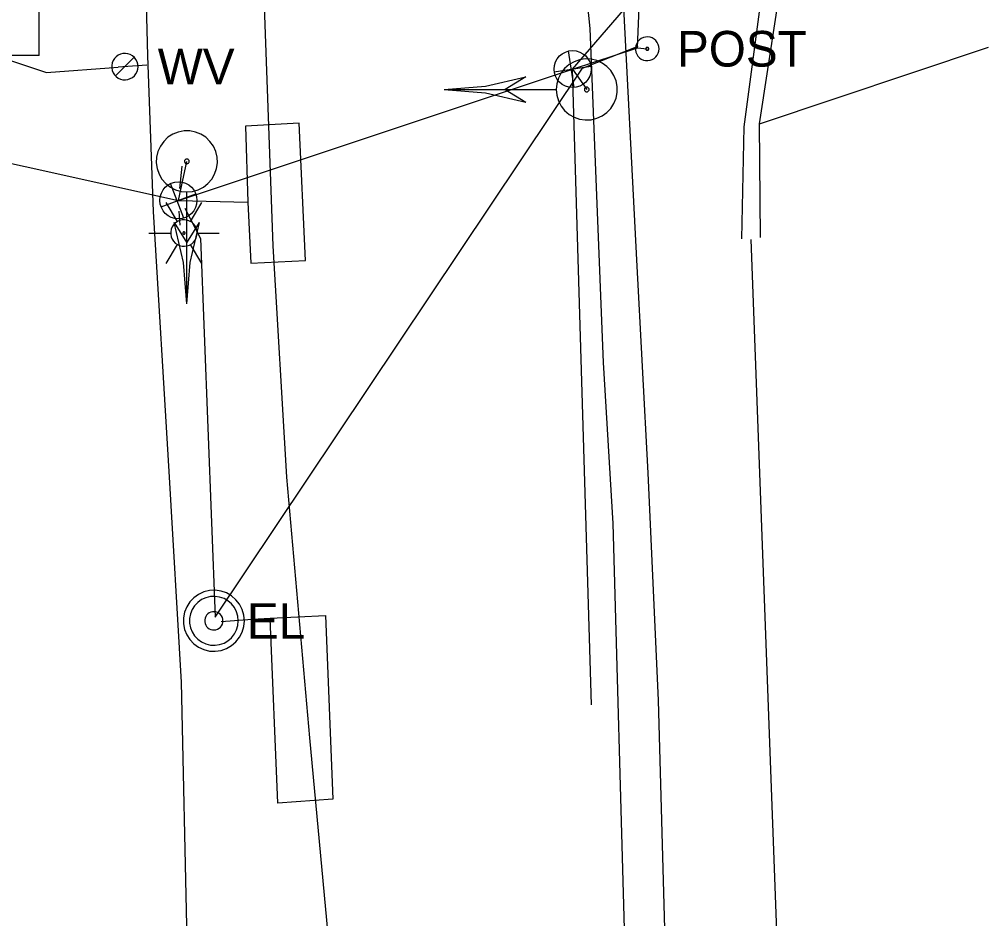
# Model space of a CAD drawing. Extents: x 600849 to 606371, y 330010 to 403088.
# Drawn here: x 605030.2 to 605134.8, y 337869.4 to 337966.5 of the extents above; entities that cross this region are included whole.
import ezdxf

# ---------------------------------------------------------------- set-up
doc = ezdxf.new("R2010")
doc.units = 0
for name, color, linetype in [('E_LTG', 7, 'Continuous'), ('E_LTG_CID', 7, 'Continuous'), ('E_MISCPROP', 7, 'Continuous'), ('E_SIG', 7, 'Continuous'), ('E_SIG_Conduit', 7, 'Continuous'), ('E_UTL_E', 7, 'Continuous'), ('E_UTL_E_UG', 7, 'Continuous'), ('E_UTL_FO_UG', 7, 'Continuous'), ('E_UTL_G_UG', 7, 'Continuous'), ('E_UTL_Loop_UG', 7, 'Continuous'), ('E_UTL_TV_UG', 7, 'Continuous'), ('E_UTL_W', 7, 'Continuous'), ('E_UTL_W_UG', 7, 'Continuous')]:
    doc.layers.add(name, color=color, linetype=linetype)

# ---------------------------------------------------------------- blocks, each defined once
blk = doc.blocks.new('_U317')
at = {"layer": 'E_SIG'}
for p, q in [((0, 6.1), (0, -6.1)), ((-6.09, 0.4), (6.1, 0.4))]:
    blk.add_line(p, q, dxfattribs=at)
blk.add_circle((0, 0.01), 6.1, dxfattribs=at)
blk = doc.blocks.new('_U318')
at = {"layer": 'E_SIG'}
for p, q in [((0, 6.1), (0, -6.1)), ((-6.09, 0.4), (6.1, 0.4))]:
    blk.add_line(p, q, dxfattribs=at)
blk.add_circle((0, 0.01), 6.1, dxfattribs=at)

msp = doc.modelspace()

# ---------------------------------------------------------------- linework, layer by layer
at = {"layer": 'E_LTG'}
for points in [[(605047.24, 337944.67), (605046.04, 337946.73)], [(605048.66, 337944.67), (605049.86, 337946.73)], [(605049.38, 337943.43), (605049.35, 337943.7), (605049.28, 337943.97), (605049.15, 337944.21), (605048.98, 337944.42), (605048.78, 337944.6), (605048.54, 337944.73), (605048.29, 337944.82), (605048.02, 337944.86), (605047.75, 337944.85), (605047.48, 337944.78), (605047.24, 337944.67), (605047.01, 337944.51), (605046.83, 337944.32), (605046.68, 337944.09), (605046.58, 337943.84), (605046.53, 337943.57), (605046.53, 337943.3), (605046.58, 337943.03), (605046.68, 337942.78), (605046.83, 337942.55), (605047.01, 337942.35), (605047.24, 337942.2), (605047.48, 337942.08), (605047.75, 337942.02), (605048.02, 337942.01), (605048.29, 337942.05), (605048.54, 337942.13), (605048.78, 337942.27), (605048.98, 337942.45), (605049.15, 337942.66), (605049.28, 337942.9), (605049.35, 337943.16), (605049.38, 337943.43)], [(605049.38, 337943.43), (605049.35, 337943.7), (605049.28, 337943.97), (605049.15, 337944.21), (605048.98, 337944.42), (605048.78, 337944.6), (605048.54, 337944.73), (605048.29, 337944.82), (605048.02, 337944.86), (605047.75, 337944.85), (605047.48, 337944.78), (605047.24, 337944.67), (605047.01, 337944.51), (605046.83, 337944.32), (605046.68, 337944.09), (605046.58, 337943.84), (605046.53, 337943.57), (605046.53, 337943.3), (605046.58, 337943.03), (605046.68, 337942.78), (605046.83, 337942.55), (605047.01, 337942.35), (605047.24, 337942.2), (605047.48, 337942.08), (605047.75, 337942.02), (605048.02, 337942.01), (605048.29, 337942.05), (605048.54, 337942.13), (605048.78, 337942.27), (605048.98, 337942.45), (605049.15, 337942.66), (605049.28, 337942.9), (605049.35, 337943.16), (605049.38, 337943.43)], [(605049.38, 337943.43), (605049.35, 337943.7), (605049.28, 337943.97), (605049.15, 337944.21), (605048.98, 337944.42), (605048.78, 337944.6), (605048.54, 337944.73), (605048.29, 337944.82), (605048.02, 337944.86), (605047.75, 337944.85), (605047.48, 337944.78), (605047.24, 337944.67), (605047.01, 337944.51), (605046.83, 337944.32), (605046.68, 337944.09), (605046.58, 337943.84), (605046.53, 337943.57), (605046.53, 337943.3), (605046.58, 337943.03), (605046.68, 337942.78), (605046.83, 337942.55), (605047.01, 337942.35), (605047.24, 337942.2), (605047.48, 337942.08), (605047.75, 337942.02), (605048.02, 337942.01), (605048.29, 337942.05), (605048.54, 337942.13), (605048.78, 337942.27), (605048.98, 337942.45), (605049.15, 337942.66), (605049.28, 337942.9), (605049.35, 337943.16), (605049.38, 337943.43)], [(605044.14, 337943.43), (605046.52, 337943.43)], [(605048.07, 337943.43), (605048.07, 337943.46), (605048.06, 337943.48), (605048.05, 337943.5), (605048.04, 337943.52), (605048.02, 337943.53), (605048, 337943.54), (605047.98, 337943.55), (605047.96, 337943.55), (605047.93, 337943.55), (605047.91, 337943.55), (605047.89, 337943.54), (605047.87, 337943.52), (605047.86, 337943.51), (605047.84, 337943.49), (605047.84, 337943.47), (605047.83, 337943.45), (605047.83, 337943.42), (605047.84, 337943.4), (605047.84, 337943.38), (605047.86, 337943.36), (605047.87, 337943.34), (605047.89, 337943.33), (605047.91, 337943.32), (605047.93, 337943.32), (605047.96, 337943.32), (605047.98, 337943.32), (605048, 337943.33), (605048.02, 337943.34), (605048.04, 337943.35), (605048.05, 337943.37), (605048.06, 337943.39), (605048.07, 337943.41), (605048.07, 337943.43)], [(605049.38, 337943.43), (605051.76, 337943.43)], [(605046.04, 337940.13), (605047.24, 337942.2)], [(605049.86, 337940.13), (605048.66, 337942.2)]]:
    msp.add_lwpolyline(points, dxfattribs=at)
at = {"layer": 'E_LTG_CID'}
msp.add_lwpolyline([(605047.39, 337945.79), (605047.49, 337944.27)], dxfattribs=at)
at = {"layer": 'E_MISCPROP'}
for points in [[(605099.26, 337963.34), (605099.24, 337963.59), (605099.17, 337963.82), (605099.06, 337964.04), (605098.91, 337964.23), (605098.72, 337964.39), (605098.51, 337964.51), (605098.28, 337964.59), (605098.04, 337964.63), (605097.8, 337964.61), (605097.56, 337964.56), (605097.34, 337964.46), (605097.14, 337964.31), (605096.97, 337964.14), (605096.84, 337963.93), (605096.75, 337963.71), (605096.7, 337963.47), (605096.7, 337963.22), (605096.75, 337962.98), (605096.84, 337962.76), (605096.97, 337962.55), (605097.14, 337962.37), (605097.34, 337962.23), (605097.56, 337962.13), (605097.8, 337962.07), (605098.04, 337962.06), (605098.28, 337962.1), (605098.51, 337962.18), (605098.72, 337962.3), (605098.91, 337962.46), (605099.06, 337962.65), (605099.17, 337962.87), (605099.24, 337963.1), (605099.26, 337963.34)], [(605098.14, 337963.34), (605098.14, 337963.37), (605098.13, 337963.4), (605098.11, 337963.43), (605098.1, 337963.45), (605098.07, 337963.47), (605098.05, 337963.49), (605098.02, 337963.5), (605097.99, 337963.5), (605097.96, 337963.5), (605097.93, 337963.5), (605097.9, 337963.48), (605097.87, 337963.47), (605097.85, 337963.44), (605097.84, 337963.42), (605097.83, 337963.39), (605097.82, 337963.36), (605097.82, 337963.33), (605097.83, 337963.3), (605097.84, 337963.27), (605097.85, 337963.24), (605097.87, 337963.22), (605097.9, 337963.21), (605097.93, 337963.19), (605097.96, 337963.19), (605097.99, 337963.18), (605098.02, 337963.19), (605098.05, 337963.2), (605098.07, 337963.21), (605098.1, 337963.23), (605098.11, 337963.26), (605098.13, 337963.28), (605098.14, 337963.31), (605098.14, 337963.34)]]:
    msp.add_lwpolyline(points, dxfattribs=at)
at = {"layer": 'E_SIG'}
for points in [[(605032.31, 337962.6), (605032.31, 337977.54)], [(605032.31, 337962.6), (605005.68, 337962.6)], [(605088.15, 337958.94), (605088.21, 337958.32), (605088.39, 337957.72), (605088.67, 337957.16), (605089.06, 337956.67), (605089.53, 337956.26), (605090.08, 337955.94), (605090.67, 337955.74), (605091.29, 337955.65), (605091.92, 337955.68), (605092.53, 337955.83), (605093.1, 337956.09), (605093.61, 337956.45), (605094.04, 337956.9), (605094.38, 337957.43), (605094.62, 337958.01), (605094.73, 337958.63), (605094.73, 337959.26), (605094.62, 337959.87), (605094.38, 337960.46), (605094.04, 337960.98), (605093.61, 337961.44), (605093.1, 337961.8), (605092.53, 337962.06), (605091.92, 337962.21), (605091.29, 337962.24), (605090.67, 337962.15), (605090.08, 337961.95), (605089.53, 337961.63), (605089.06, 337961.22), (605088.67, 337960.73), (605088.39, 337960.17), (605088.21, 337959.57), (605088.15, 337958.94)], [(605076.05, 337958.94), (605080.5, 337959.29), (605084.85, 337960.32)], [(605084.85, 337960.32), (605082.65, 337958.95)], [(605076.05, 337958.95), (605088.09, 337958.95)], [(605076.05, 337958.94), (605080.5, 337958.6), (605084.85, 337957.57)], [(605082.65, 337958.95), (605084.85, 337957.57)], [(605091.2, 337958.94), (605091.2, 337958.9), (605091.21, 337958.85), (605091.24, 337958.81), (605091.27, 337958.77), (605091.3, 337958.74), (605091.34, 337958.71), (605091.39, 337958.7), (605091.44, 337958.69), (605091.48, 337958.69), (605091.53, 337958.71), (605091.58, 337958.73), (605091.61, 337958.75), (605091.65, 337958.79), (605091.67, 337958.83), (605091.69, 337958.87), (605091.7, 337958.92), (605091.7, 337958.97), (605091.69, 337959.02), (605091.67, 337959.06), (605091.65, 337959.1), (605091.61, 337959.14), (605091.58, 337959.16), (605091.53, 337959.18), (605091.48, 337959.19), (605091.44, 337959.2), (605091.39, 337959.19), (605091.34, 337959.17), (605091.3, 337959.15), (605091.27, 337959.12), (605091.24, 337959.08), (605091.21, 337959.04), (605091.2, 337958.99), (605091.2, 337958.94)], [(605048.26, 337947.88), (605048.88, 337947.94), (605049.49, 337948.12), (605050.04, 337948.41), (605050.54, 337948.79), (605050.95, 337949.27), (605051.26, 337949.81), (605051.47, 337950.41), (605051.56, 337951.03), (605051.53, 337951.65), (605051.38, 337952.26), (605051.12, 337952.83), (605050.75, 337953.34), (605050.3, 337953.78), (605049.77, 337954.12), (605049.19, 337954.35), (605048.57, 337954.47), (605047.95, 337954.47), (605047.33, 337954.35), (605046.75, 337954.12), (605046.22, 337953.78), (605045.77, 337953.34), (605045.4, 337952.83), (605045.14, 337952.26), (605044.99, 337951.65), (605044.96, 337951.03), (605045.05, 337950.41), (605045.26, 337949.81), (605045.57, 337949.27), (605045.98, 337948.79), (605046.48, 337948.41), (605047.03, 337948.12), (605047.63, 337947.94), (605048.26, 337947.88)], [(605048.26, 337950.93), (605048.31, 337950.94), (605048.35, 337950.95), (605048.4, 337950.97), (605048.43, 337951), (605048.47, 337951.04), (605048.49, 337951.08), (605048.5, 337951.12), (605048.51, 337951.17), (605048.51, 337951.22), (605048.5, 337951.27), (605048.48, 337951.31), (605048.45, 337951.35), (605048.42, 337951.38), (605048.38, 337951.41), (605048.33, 337951.43), (605048.28, 337951.43), (605048.24, 337951.43), (605048.19, 337951.43), (605048.14, 337951.41), (605048.1, 337951.38), (605048.07, 337951.35), (605048.04, 337951.31), (605048.02, 337951.27), (605048.01, 337951.22), (605048.01, 337951.17), (605048.01, 337951.12), (605048.03, 337951.08), (605048.05, 337951.04), (605048.09, 337951), (605048.12, 337950.97), (605048.17, 337950.95), (605048.21, 337950.94), (605048.26, 337950.93)], [(605048.26, 337935.78), (605048.26, 337947.83)], [(605048.26, 337935.78), (605047.91, 337940.24), (605046.88, 337944.58)], [(605046.89, 337944.58), (605048.26, 337942.38)], [(605048.26, 337935.78), (605048.61, 337940.24), (605049.63, 337944.58)], [(605048.26, 337942.38), (605049.64, 337944.58)]]:
    msp.add_lwpolyline(points, dxfattribs=at)
at = {"layer": 'E_SIG_Conduit'}
for points in [[(605089.92, 337961.15), (605103.44, 337976.83)], [(605096.91, 337963.45), (605097.23, 337970.43), (605102.7, 337976.01), (605103.44, 337976.83)], [(605048.04, 337946.14), (605049.72, 337942.83), (605051.32, 337901.95), (605090.99, 337961.25), (605097, 337963.63)], [(605089.92, 337961.15), (605096.91, 337963.45), (605097.98, 337963.34)], [(605047.35, 337946.97), (605089.92, 337961.15)], [(605089.92, 337961.15), (605091.45, 337958.94)], [(605005.59, 337956.19), (605047.35, 337946.97)], [(605047.35, 337946.97), (605048.26, 337951.18)], [(605047.5, 337948.24), (605047.75, 337950.66)]]:
    msp.add_lwpolyline(points, dxfattribs=at)
at = {"layer": 'E_UTL_E'}
for points in [[(605054.47, 337901.55), (605054.41, 337902.17), (605054.24, 337902.77), (605053.95, 337903.33), (605053.56, 337903.82), (605053.09, 337904.23), (605052.54, 337904.55), (605051.95, 337904.75), (605051.33, 337904.84), (605050.7, 337904.81), (605050.09, 337904.66), (605049.52, 337904.4), (605049.01, 337904.04), (605048.58, 337903.59), (605048.24, 337903.06), (605048.01, 337902.48), (605047.89, 337901.86), (605047.89, 337901.23), (605048.01, 337900.62), (605048.24, 337900.03), (605048.58, 337899.51), (605049.01, 337899.05), (605049.52, 337898.69), (605050.09, 337898.43), (605050.7, 337898.28), (605051.33, 337898.25), (605051.95, 337898.34), (605052.54, 337898.54), (605053.09, 337898.86), (605053.56, 337899.27), (605053.95, 337899.76), (605054.24, 337900.32), (605054.41, 337900.92), (605054.47, 337901.55)], [(605054.47, 337901.55), (605054.41, 337902.17), (605054.24, 337902.77), (605053.95, 337903.33), (605053.56, 337903.82), (605053.09, 337904.23), (605052.54, 337904.55), (605051.95, 337904.75), (605051.33, 337904.84), (605050.7, 337904.81), (605050.09, 337904.66), (605049.52, 337904.4), (605049.01, 337904.04), (605048.58, 337903.59), (605048.24, 337903.06), (605048.01, 337902.48), (605047.89, 337901.86), (605047.89, 337901.23), (605048.01, 337900.62), (605048.24, 337900.03), (605048.58, 337899.51), (605049.01, 337899.05), (605049.52, 337898.69), (605050.09, 337898.43), (605050.7, 337898.28), (605051.33, 337898.25), (605051.95, 337898.34), (605052.54, 337898.54), (605053.09, 337898.86), (605053.56, 337899.27), (605053.95, 337899.76), (605054.24, 337900.32), (605054.41, 337900.92), (605054.47, 337901.55)], [(605053.81, 337901.55), (605053.76, 337902.04), (605053.62, 337902.53), (605053.39, 337902.97), (605053.08, 337903.37), (605052.7, 337903.7), (605052.27, 337903.95), (605051.79, 337904.11), (605051.3, 337904.18), (605050.8, 337904.16), (605050.31, 337904.04), (605049.85, 337903.83), (605049.44, 337903.54), (605049.1, 337903.18), (605048.83, 337902.76), (605048.64, 337902.29), (605048.54, 337901.8), (605048.54, 337901.29), (605048.64, 337900.8), (605048.83, 337900.34), (605049.1, 337899.91), (605049.44, 337899.55), (605049.85, 337899.26), (605050.31, 337899.05), (605050.8, 337898.93), (605051.3, 337898.91), (605051.79, 337898.98), (605052.27, 337899.14), (605052.7, 337899.39), (605053.08, 337899.72), (605053.39, 337900.12), (605053.62, 337900.56), (605053.76, 337901.05), (605053.81, 337901.55)], [(605053.81, 337901.55), (605053.76, 337902.04), (605053.62, 337902.53), (605053.39, 337902.97), (605053.08, 337903.37), (605052.7, 337903.7), (605052.27, 337903.95), (605051.79, 337904.11), (605051.3, 337904.18), (605050.8, 337904.16), (605050.31, 337904.04), (605049.85, 337903.83), (605049.44, 337903.54), (605049.1, 337903.18), (605048.83, 337902.76), (605048.64, 337902.29), (605048.54, 337901.8), (605048.54, 337901.29), (605048.64, 337900.8), (605048.83, 337900.34), (605049.1, 337899.91), (605049.44, 337899.55), (605049.85, 337899.26), (605050.31, 337899.05), (605050.8, 337898.93), (605051.3, 337898.91), (605051.79, 337898.98), (605052.27, 337899.14), (605052.7, 337899.39), (605053.08, 337899.72), (605053.39, 337900.12), (605053.62, 337900.56), (605053.76, 337901.05), (605053.81, 337901.55)], [(605052.16, 337901.55), (605052.14, 337901.73), (605052.09, 337901.91), (605052, 337902.08), (605051.89, 337902.23), (605051.75, 337902.35), (605051.58, 337902.45), (605051.4, 337902.51), (605051.22, 337902.53), (605051.03, 337902.53), (605050.85, 337902.48), (605050.68, 337902.4), (605050.52, 337902.29), (605050.39, 337902.16), (605050.29, 337902), (605050.22, 337901.82), (605050.19, 337901.64), (605050.19, 337901.45), (605050.22, 337901.27), (605050.29, 337901.09), (605050.39, 337900.93), (605050.52, 337900.8), (605050.68, 337900.69), (605050.85, 337900.61), (605051.03, 337900.57), (605051.22, 337900.56), (605051.4, 337900.58), (605051.58, 337900.64), (605051.75, 337900.74), (605051.89, 337900.86), (605052, 337901.01), (605052.09, 337901.18), (605052.14, 337901.36), (605052.16, 337901.55)], [(605052.16, 337901.55), (605052.14, 337901.73), (605052.09, 337901.91), (605052, 337902.08), (605051.89, 337902.23), (605051.75, 337902.35), (605051.58, 337902.45), (605051.4, 337902.51), (605051.22, 337902.53), (605051.03, 337902.53), (605050.85, 337902.48), (605050.68, 337902.4), (605050.52, 337902.29), (605050.39, 337902.16), (605050.29, 337902), (605050.22, 337901.82), (605050.19, 337901.64), (605050.19, 337901.45), (605050.22, 337901.27), (605050.29, 337901.09), (605050.39, 337900.93), (605050.52, 337900.8), (605050.68, 337900.69), (605050.85, 337900.61), (605051.03, 337900.57), (605051.22, 337900.56), (605051.4, 337900.58), (605051.58, 337900.64), (605051.75, 337900.74), (605051.89, 337900.86), (605052, 337901.01), (605052.09, 337901.18), (605052.14, 337901.36), (605052.16, 337901.55)]]:
    msp.add_lwpolyline(points, dxfattribs=at)
at = {"layer": 'E_UTL_E_UG'}
for points in [[(605061.54, 337888.91), (605059.04, 337917.06), (605057.57, 337942.06), (605056.67, 337966.94), (605055.22, 337996.91), (605055.37, 338007.21), (605054.55, 338009.74), (605050.03, 338019.17), (605047.17, 338029.49), (605044.23, 338061.96), (605036.53, 338105.43), (605031.55, 338127.51)], [(605091.97, 337892.48), (605089.92, 337961.15)], [(605077.18, 337721.25), (605061.54, 337888.91)]]:
    msp.add_lwpolyline(points, dxfattribs=at)
at = {"layer": 'E_UTL_FO_UG'}
msp.add_lwpolyline([(605110.1, 337955.25), (605134.85, 337963.52)], dxfattribs=at)
at = {"layer": 'E_UTL_G_UG'}
msp.add_line((605111.01, 337310.53), (605094.31, 337912.06), dxfattribs=at)
msp.add_lwpolyline([(605094.31, 337912.06), (605093.27, 337929.44), (605091.82, 337965.53), (605088.93, 337993.67), (605086.15, 338016.47)], dxfattribs=at)
at = {"layer": 'E_UTL_Loop_UG'}
for points in [[(605054.86, 337946.77), (605055.17, 337940.2), (605061.07, 337940.46), (605060.39, 337955.31), (605054.58, 337954.97), (605054.86, 337946.77)], [(605047.35, 337946.97), (605054.86, 337946.77)], [(605057.26, 337901.82), (605063.23, 337902.12), (605064.04, 337882.28), (605058.08, 337881.85), (605057.26, 337901.78)], [(605051.95, 337901.46), (605055.3, 337901.72), (605057.26, 337901.82)]]:
    msp.add_lwpolyline(points, dxfattribs=at)
at = {"layer": 'E_UTL_TV_UG'}
msp.add_line((605117.51, 337719.77), (605109.2, 337942.73), dxfattribs=at)
for points in [[(605108.19, 337942.8), (605108.43, 337954.92), (605110.98, 337973.85), (605116.8, 337998.64), (605123.14, 338026.19), (605126.02, 338040.87), (605126, 338040.9), (605125.28, 338046.95)], [(605110.21, 337942.94), (605110.1, 337955.25), (605112.87, 337973.35), (605118.22, 337998.07), (605124.68, 338025.8), (605129.14, 338040.47), (605128.12, 338046.92)]]:
    msp.add_lwpolyline(points, dxfattribs=at)
at = {"layer": 'E_UTL_W'}
for points in [[(605042.99, 337961.41), (605042.96, 337961.68), (605042.88, 337961.94), (605042.76, 337962.19), (605042.59, 337962.4), (605042.39, 337962.58), (605042.15, 337962.71), (605041.9, 337962.8), (605041.63, 337962.84), (605041.36, 337962.83), (605041.09, 337962.76), (605040.85, 337962.65), (605040.63, 337962.49), (605040.44, 337962.3), (605040.29, 337962.07), (605040.19, 337961.82), (605040.14, 337961.55), (605040.14, 337961.28), (605040.19, 337961.01), (605040.29, 337960.76), (605040.44, 337960.53), (605040.63, 337960.34), (605040.85, 337960.18), (605041.09, 337960.07), (605041.36, 337960), (605041.63, 337959.99), (605041.9, 337960.03), (605042.15, 337960.12), (605042.39, 337960.25), (605042.59, 337960.43), (605042.76, 337960.64), (605042.88, 337960.88), (605042.96, 337961.14), (605042.99, 337961.41)], [(605040.55, 337960.41), (605042.57, 337962.42)]]:
    msp.add_lwpolyline(points, dxfattribs=at)
at = {"layer": 'E_UTL_W_UG'}
for p, q in [((605053.6, 337635.15), (605047.67, 337894.9)), ((605116.08, 337274.42), (605099.19, 337892.98))]:
    msp.add_line(p, q, dxfattribs=at)
for points in [[(605099.19, 337892.98), (605098.07, 337917.5), (605096.85, 337940.53), (605095.29, 337970.62), (605094.83, 337974.54)], [(604995.52, 337973.29), (605033.1, 337960.78), (605040.83, 337961.35)], [(605047.67, 337894.9), (605046.35, 337917.66), (605044.65, 337945.77), (605044.04, 337962.59), (605043.78, 337972.37), (605043.71, 337973.11)], [(605043.92, 337961.58), (605040.83, 337961.35)]]:
    msp.add_lwpolyline(points, dxfattribs=at)

# ---------------------------------------------------------------- block references
at = {"layer": 'E_SIG_Conduit'}
for name, p, xscale, yscale, rotation in [('_U317', (605089.92, 337961.15), 0.32808333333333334, 0.3280833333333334, 98.72489939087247), ('_U318', (605047.35, 337946.97), 0.3280833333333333, 0.32808333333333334, 111.02851032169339)]:
    msp.add_blockref(name, p, dxfattribs=dict(at, xscale=xscale, yscale=yscale, rotation=rotation))

# ---------------------------------------------------------------- texts
at = {"layer": 'E_MISCPROP'}
msp.add_text('POST', height=3.85, dxfattribs=at).set_placement((605101.19, 337961.42))
at = {"layer": 'E_UTL_E'}
msp.add_text('EL', height=3.849, dxfattribs=at).set_placement((605054.74, 337899.6))
msp.add_text('EL', height=3.849, dxfattribs=at).set_placement((605054.74, 337899.6))
at = {"layer": 'E_UTL_W'}
msp.add_text('WV', height=3.85, dxfattribs=at).set_placement((605045.12, 337959.49))

doc.saveas('drawing.dxf')
